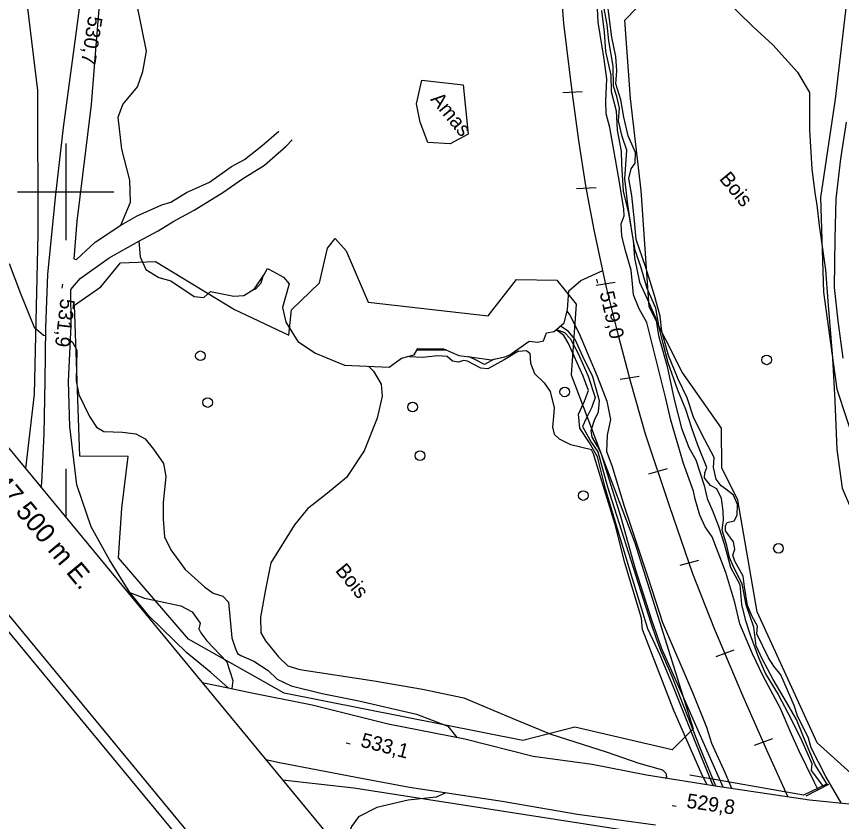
# Model space of a CAD drawing. Extents: x 347312 to 350503, y 6073086 to 6076432.
# Drawn here: x 347489.8 to 347660.7, y 6075069.6 to 6075236.3 of the extents above; entities that cross this region are included whole.
import ezdxf

# ---------------------------------------------------------------- set-up
doc = ezdxf.new("R2010")
doc.units = 0
for name, color, linetype in [('Level 1', 7, 'Continuous'), ('Level 19', 7, 'Continuous'), ('Level 2', 7, 'Continuous'), ('Level 21', 7, 'Continuous'), ('Level 23', 7, 'Continuous'), ('Level 3', 7, 'Continuous'), ('Level 36', 7, 'Continuous'), ('Level 37', 7, 'Continuous'), ('Level 44', 7, 'Continuous'), ('Level 54', 7, 'Continuous'), ('Level 57', 7, 'Continuous'), ('Level 60', 7, 'Continuous'), ('Level 61', 7, 'Continuous')]:
    doc.layers.add(name, color=color, linetype=linetype)

msp = doc.modelspace()

# ---------------------------------------------------------------- linework, layer by layer
at = {"layer": 'Level 1'}
for points in [[(347655.93, 6075076.19), (347655.06, 6075077.84), (347651.97, 6075084.14), (347650.08, 6075088.34), (347648.09, 6075092.99), (347644.52, 6075099.7), (347642.3, 6075104.3), (347639.65, 6075110.55), (347638.67, 6075114.96), (347636.76, 6075121.14), (347633.93, 6075128.58), (347632.5, 6075130.62), (347631.4, 6075133.06), (347630.39, 6075136.38), (347630.1, 6075138.01), (347628, 6075143.77), (347625.39, 6075152.72), (347624.34, 6075157.21), (347623.21, 6075161.64), (347620.39, 6075172.95), (347618.81, 6075175.8), (347617.61, 6075178.7), (347617.46, 6075180.98), (347617.14, 6075183.79), (347615.97, 6075187.78), (347615.24, 6075190.92), (347615.11, 6075193.35), (347615.71, 6075195.05), (347615.62, 6075196.44), (347614.75, 6075202.01), (347612.74, 6075213.32), (347611.98, 6075216.18), (347611.93, 6075218.81), (347612.15, 6075223.4), (347611.58, 6075227.48), (347610.32, 6075235.14), (347610.05, 6075240.8)], [(347538.74, 6075179.69), (347539.42, 6075179.9), (347540.5, 6075181.18), (347540.9, 6075182.54)], [(347603.87, 6075175.24), (347604.45, 6075174.43), (347606.37, 6075170.67), (347608.06, 6075166.71), (347610.1, 6075161.83), (347612.12, 6075156.67), (347612.86, 6075152.87), (347612.18, 6075149.64), (347612.07, 6075146.21), (347613.13, 6075143.33), (347615.71, 6075134.9), (347620.71, 6075120.01), (347623.67, 6075110.81), (347629.94, 6075096.17), (347632.8, 6075089.14), (347633.82, 6075085.85), (347636.62, 6075079.59), (347637.95, 6075076.47)], [(347562.73, 6075163.89), (347563.81, 6075162.83), (347565.38, 6075160.14), (347565.58, 6075157.66), (347564.56, 6075153.11), (347561.87, 6075146.39), (347558.2, 6075140.86), (347554.24, 6075137.61), (347550.13, 6075134.36), (347547.4, 6075131.07), (347542.49, 6075123.19), (347541.37, 6075117.63), (347540.39, 6075111.92), (347540.44, 6075108.66), (347541.38, 6075107.04), (347544.06, 6075103.67), (347546, 6075101.82), (347548.49, 6075101.08), (347563.9, 6075098.76), (347573.9, 6075097.02), (347582.5, 6075095.19), (347592.62, 6075090.9), (347600.51, 6075087.68), (347611.95, 6075084.06), (347618.75, 6075081.68), (347623.66, 6075080.27)], [(347623.66, 6075080.27), (347624.33, 6075079.63), (347624.47, 6075078.88), (347624.34, 6075078.64)]]:
    msp.add_lwpolyline(points, dxfattribs=at)
at = {"layer": 'Level 19'}
for points in [[(347494.95, 6075138.73), (347495.05, 6075139.75), (347495.55, 6075149.88), (347495.74, 6075160.89), (347495.9, 6075171.86), (347496.3, 6075182.97), (347497.99, 6075199.48), (347499.57, 6075213.33), (347502.07, 6075232.21), (347503.68, 6075244.29)], [(347506.95, 6075238.65), (347506.16, 6075229.38), (347505.25, 6075218.06), (347504.11, 6075208.49), (347502.32, 6075193.92), (347501.71, 6075186.1), (347502.23, 6075186.02), (347506.12, 6075189.6), (347511.43, 6075193.13), (347514.84, 6075195.01), (347519.93, 6075197.3), (347521.76, 6075197.89), (347525.02, 6075199.88), (347529.79, 6075202.03), (347534.36, 6075205.22), (347537.02, 6075206.68), (347540.63, 6075209.5), (347544.14, 6075212.53)], [(347661.06, 6075165.55), (347660.02, 6075173.31), (347659.27, 6075180.18), (347659.41, 6075190.24), (347659.6, 6075198.56), (347660.63, 6075206.85), (347661.76, 6075214.4)], [(347533.65, 6075097.27), (347530.06, 6075100.44), (347525.08, 6075104.56), (347517.21, 6075112.2), (347513.29, 6075117), (347509.11, 6075123.77), (347505.29, 6075130.63), (347502.29, 6075139.33), (347500.83, 6075151.38), (347500.59, 6075160.73), (347501.15, 6075172.35), (347501.05, 6075179.79), (347502.99, 6075182.07), (347509.03, 6075186.3), (347515.18, 6075189.81), (347519.18, 6075191.89), (347522.4, 6075193.92), (347526.65, 6075196.23), (347532.58, 6075199.84), (347536.6, 6075202.7), (347541.18, 6075205.52), (347545.69, 6075209.49), (347546.93, 6075210.78)]]:
    msp.add_lwpolyline(points, dxfattribs=at)
at = {"layer": 'Level 2'}
for points in [[(347633.33, 6075243.17), (347642.4, 6075234.25), (347646.52, 6075230.44), (347651.63, 6075224.8), (347654.1, 6075220.56), (347654.08, 6075219.61), (347654.12, 6075216.99), (347654.09, 6075212.83), (347654.56, 6075204.7), (347655.3, 6075199.31), (347655.62, 6075197.31)], [(347615.82, 6075202.67), (347616.03, 6075205.64), (347616.24, 6075208.61), (347615.33, 6075211.47), (347614.54, 6075214.68), (347614.72, 6075217.36), (347614.21, 6075219.75), (347613.53, 6075221.85), (347613.42, 6075226.02), (347612.52, 6075231.28), (347612.18, 6075234.6), (347611.32, 6075239.49)], [(347615.62, 6075215.45), (347615.01, 6075219.07), (347614.01, 6075222.37), (347614.19, 6075225.05), (347613.96, 6075228.06), (347613.17, 6075232.06), (347612.2, 6075239.51)], [(347610.99, 6075237.52), (347611.6, 6075233.08), (347611.87, 6075229.04), (347612.96, 6075224.19), (347613, 6075220.75), (347614.02, 6075216.78), (347614.29, 6075212.74), (347615.06, 6075208.43), (347615.17, 6075205.71), (347615.52, 6075200.13), (347616.63, 6075195.57), (347617.56, 6075189.93), (347617.88, 6075186.32), (347618.87, 6075181.26), (347620.77, 6075177.21), (347622.28, 6075173.78), (347622.82, 6075170.22), (347624.64, 6075163.84), (347626.05, 6075156.99), (347627.62, 6075151.07), (347629.08, 6075147.06), (347630.53, 6075144.51), (347632.3, 6075139.16), (347632.93, 6075136.47), (347634.08, 6075133.8), (347635.26, 6075130.77), (347636.45, 6075127.08), (347637.76, 6075122.28), (347639.7, 6075118.66), (347640.05, 6075114.54), (347640.78, 6075111.4), (347641.8, 6075108.23), (347643.56, 6075103.54), (347645.01, 6075100.18), (347647.62, 6075095.92), (347650.3, 6075090.77), (347652.53, 6075086.32), (347654.59, 6075081.59), (347654.45, 6075080.15), (347657.04, 6075076.76)], [(347660.68, 6075073.44), (347657.52, 6075078.93), (347654.48, 6075084.83), (347653.89, 6075086.83), (347651.59, 6075091.51), (347650.91, 6075093.62), (347648.14, 6075100), (347646.69, 6075101.74), (347645.61, 6075103.52), (347643.22, 6075108.48), (347643.37, 6075110.07), (347642.24, 6075112.07), (347641.28, 6075114.34), (347640.62, 6075118.19), (347640.39, 6075120.4), (347638.63, 6075123.48), (347638.24, 6075124.75), (347638.66, 6075126.03), (347638.36, 6075127.51), (347636.74, 6075129.78), (347636.69, 6075130.8), (347637.05, 6075131.5), (347638.48, 6075131.87), (347639.11, 6075133.05), (347639.17, 6075135.23), (347638.33, 6075137.2), (347636.76, 6075138.44), (347635.79, 6075139.12), (347634.75, 6075140.53), (347634.25, 6075142.9), (347634.37, 6075145.01), (347632.44, 6075148.61), (347630.15, 6075153.12), (347628.79, 6075157.33), (347626.89, 6075161.22), (347624.93, 6075166.14), (347623.5, 6075171.08), (347623.14, 6075174.25), (347622, 6075178.5), (347620.21, 6075184.35), (347618.2, 6075190.15), (347617.83, 6075193.97), (347617.31, 6075199.27), (347616.68, 6075202.75), (347617.17, 6075204.74), (347618.02, 6075205.97), (347618.08, 6075208.15), (347616.57, 6075211.57), (347615.62, 6075215.45)], [(347657.83, 6075077.17), (347657.82, 6075077.18), (347655.28, 6075081.36), (347653.48, 6075085.61), (347651.39, 6075090.7), (347648.87, 6075095.17), (347646.59, 6075099.03), (347644.27, 6075103.26), (347643.06, 6075106), (347642.55, 6075109.85), (347641, 6075114.44), (347640.17, 6075118.83), (347638.43, 6075122.2), (347637.52, 6075124.26), (347636.98, 6075126.77), (347636.01, 6075129.94), (347636.28, 6075132.03), (347636.23, 6075133.86), (347635.9, 6075136.52), (347634.91, 6075138.51), (347633.58, 6075139.15), (347632.33, 6075140.79), (347632.43, 6075141.81), (347632.83, 6075142.94), (347631, 6075147.56), (347629.71, 6075151.03), (347628.46, 6075154.95), (347626.86, 6075158.96), (347624.83, 6075164.62), (347623.81, 6075168.59), (347622.95, 6075171.88), (347622.3, 6075175.88), (347620.49, 6075179.98), (347619.2, 6075184.26), (347618.01, 6075187.95), (347617.39, 6075191.43), (347616.49, 6075197.36), (347615.82, 6075202.67)], [(347655.62, 6075197.31), (347656.09, 6075193.04), (347657.42, 6075183.88), (347657.9, 6075177.35), (347658.9, 6075165.52), (347659.38, 6075156.73), (347659.74, 6075146.64), (347660.89, 6075138.66), (347662.63, 6075134.64), (347667.1, 6075128.31), (347674.15, 6075114.39), (347676.24, 6075110.11), (347679.62, 6075103.16), (347681.32, 6075097.09), (347681.67, 6075091.52), (347681.75, 6075088.52), (347682.24, 6075086.84)], [(347488.27, 6075185.16), (347490.66, 6075178.93), (347493.5, 6075172), (347495.4, 6075170.3), (347495.88, 6075170.23)], [(347601.7, 6075171.52), (347603.36, 6075170.86), (347604.5, 6075169.66), (347606.18, 6075166.51), (347608.23, 6075161.8), (347609.73, 6075157.42), (347609.02, 6075155.38), (347607.84, 6075153.08), (347607.09, 6075151.4), (347608.84, 6075148.17), (347610.27, 6075146.14), (347612.29, 6075138.88), (347615.56, 6075128.5), (347621.22, 6075110.76), (347622.39, 6075107.26), (347623.26, 6075105.1), (347625.61, 6075099.7), (347631.35, 6075085.08), (347634.63, 6075076.97)], [(347636.22, 6075076.73), (347627.91, 6075095.51), (347623.52, 6075105.37), (347621.46, 6075111.31), (347618.05, 6075121.86), (347615.04, 6075132.74), (347612, 6075142.52), (347610.98, 6075145.68), (347610.21, 6075147.33), (347609.06, 6075149.19), (347608.86, 6075150.56), (347609.58, 6075152.68), (347610.41, 6075154.43), (347610.63, 6075156.75), (347609.19, 6075161.7), (347607.17, 6075165.91), (347605.59, 6075169.42), (347604.13, 6075171.16), (347602.51, 6075172.21)], [(347634.18, 6075077.04), (347633.88, 6075077.67), (347630.55, 6075085.85), (347626.04, 6075097.06), (347623.18, 6075104.03), (347620.62, 6075109.51), (347617.14, 6075120.76), (347614.53, 6075129.53), (347611.87, 6075138.52), (347610.22, 6075145.15), (347608.51, 6075148.01), (347606.53, 6075151.03), (347606.22, 6075153.97), (347607.5, 6075156.62), (347608.31, 6075158.88), (347607.19, 6075161.82), (347604.11, 6075168.74), (347603.23, 6075170.28), (347601.86, 6075171.28), (347601.44, 6075171.29)], [(347500.5, 6075169.54), (347501.43, 6075168.88), (347502.29, 6075167.2), (347502.19, 6075160.77), (347502.73, 6075158.04), (347504.92, 6075153.49), (347506.38, 6075151.26), (347507.9, 6075150.39), (347511.75, 6075150.25), (347514.56, 6075149.91), (347516.5, 6075148.86), (347518.19, 6075146.68), (347520.24, 6075143.74), (347520.72, 6075141.08), (347520.2, 6075135.63), (347520.23, 6075132.23), (347520.47, 6075128.58), (347521.81, 6075125.85), (347524.78, 6075121.81), (347528.74, 6075118.18), (347530.58, 6075116.92), (347532.57, 6075116.3), (347533.76, 6075115.03), (347534.44, 6075107.65), (347535.12, 6075105.56), (347535.58, 6075104.36), (347536.28, 6075104), (347539.01, 6075102.8), (347541.96, 6075100.86), (347543.83, 6075099.09), (347546.69, 6075097.73), (347553.11, 6075096.11), (347560.77, 6075094.6), (347572.69, 6075091.8), (347579.17, 6075089.31), (347581.05, 6075087.02)], [(347593.84, 6075166.99), (347590.87, 6075165.24), (347587.47, 6075163.37), (347586.01, 6075163.51), (347583.22, 6075164.93), (347582.43, 6075165.08), (347581.37, 6075164.74), (347580.14, 6075164.93), (347579.06, 6075165.9), (347577.1, 6075166.01), (347573.91, 6075165.66), (347571.22, 6075165.84), (347570.8, 6075165.87)], [(347578.94, 6075167.2), (347574.69, 6075167.19), (347572.77, 6075167.22)], [(347593.84, 6075166.99), (347595.45, 6075167.14), (347596.2, 6075166.56), (347596.29, 6075164.51), (347597.12, 6075162.4), (347599.13, 6075160.47), (347600.35, 6075158.68), (347601.2, 6075155.26), (347601.1, 6075153.45), (347600.89, 6075151.29), (347601.19, 6075149.81)], [(347588.81, 6075165.34), (347586.8, 6075164.23), (347584.91, 6075165.21), (347583.45, 6075165.88)], [(347632.87, 6075077.25), (347631.66, 6075079.68), (347626, 6075092.58), (347619.53, 6075109.33), (347619.32, 6075111.68), (347615.87, 6075123.2), (347613.84, 6075131.1), (347611.39, 6075139.18), (347609.38, 6075145.77), (347608.94, 6075146.57), (347604.64, 6075147.59), (347602.34, 6075148.75), (347601.19, 6075149.81)], [(347512.73, 6075117.21), (347516.36, 6075115.86), (347518.66, 6075115.38), (347523.86, 6075114.24), (347526.22, 6075113), (347527.89, 6075110.68), (347527.56, 6075109.48), (347527.99, 6075108.64), (347529.22, 6075107.01), (347533.39, 6075102.64), (347534.63, 6075098.8), (347534.39, 6075097.12)], [(347578.78, 6075075.56), (347576.74, 6075074.61), (347570.99, 6075074), (347564.5, 6075072.51), (347560.66, 6075070.56), (347559.23, 6075068.6), (347558.36, 6075066.29), (347559.36, 6075063.01), (347559.49, 6075060.63)]]:
    msp.add_lwpolyline(points, dxfattribs=at)
at = {"layer": 'Level 21'}
for points in [[(347528.31, 6075098.36), (347533.65, 6075097.27), (347537.88, 6075096.41), (347551.07, 6075093.73), (347566.84, 6075089.81), (347582.67, 6075086.7), (347596.87, 6075083.14), (347609.07, 6075081.46), (347620.35, 6075079.29), (347635.05, 6075076.9), (347654.09, 6075074.11), (347663.73, 6075073.12), (347677.31, 6075071.33), (347690.54, 6075069.7), (347705.83, 6075067.75)], [(347541.48, 6075082.43), (347544.27, 6075081.8), (347560.21, 6075078.78), (347571.24, 6075076.7), (347590.42, 6075073.8), (347606.01, 6075071.15), (347622.21, 6075068.92)], [(347657.51, 6075077.29), (347652.87, 6075075.05), (347629.29, 6075079.19)]]:
    msp.add_lwpolyline(points, dxfattribs=at)
at = {"layer": 'Level 23'}
for p, q in [((347606.99, 6075220.7), (347602.98, 6075220.52)), ((347609.88, 6075200.82), (347605.85, 6075200.63)), ((347613.87, 6075181.21), (347609.91, 6075180.61)), ((347618.84, 6075161.73), (347614.86, 6075161.13)), ((347624.64, 6075142.61), (347620.78, 6075141.55)), ((347631.13, 6075123.65), (347627.27, 6075122.59)), ((347638.45, 6075105.08), (347634.69, 6075103.7)), ((347646.43, 6075086.7), (347642.67, 6075085.32))]:
    msp.add_line(p, q, dxfattribs=at)
msp.add_lwpolyline([(347649.65, 6075074.76), (347645.55, 6075083.77), (347640.35, 6075095.46), (347634.42, 6075109.47), (347629.97, 6075120.9), (347625.1, 6075134.97), (347620.11, 6075149.82), (347617.03, 6075160.76), (347614.58, 6075169.97), (347612.1, 6075179.92), (347611.29, 6075183.69), (347609.47, 6075192.12), (347607.77, 6075201.22), (347606.35, 6075210.63), (347605.03, 6075220.27), (347603.22, 6075234.88), (347602.4, 6075245.62)], dxfattribs=at)
at = {"layer": 'Level 3'}
for p, q in [((347609.98, 6075181.9), (347610.17, 6075181.12)), ((347499.32, 6075180.86), (347499.23, 6075180.06)), ((347558.14, 6075085.9), (347558.91, 6075085.7)), ((347625.66, 6075072.93), (347626.45, 6075072.81))]:
    msp.add_line(p, q, dxfattribs=at)
at = {"layer": 'Level 36'}
for centre in [(347527.92, 6075166.04), (347645.23, 6075165.2), (347603.4, 6075158.57), (347529.42, 6075156.37), (347571.87, 6075155.43), (347573.42, 6075145.36), (347607.24, 6075137.11), (347647.68, 6075126.16)]:
    msp.add_circle(centre, 1, dxfattribs=at)
at = {"layer": 'Level 37'}
msp.add_lwpolyline([(347653.44, 6075074.89), (347658.14, 6075077.33)], dxfattribs=at)
at = {"layer": 'Level 44'}
for points in [[(347591.92, 6075521.69), (347587.38, 6075506.98), (347575.29, 6075488.09), (347555.44, 6075453.74), (347540.11, 6075421.18), (347527.95, 6075396.52), (347518.95, 6075375.18), (347512.3, 6075341.71), (347510.51, 6075303.72), (347504.98, 6075294.44), (347491.46, 6075286.09), (347466.62, 6075301.65), (347465.32, 6075312.56), (347458.07, 6075310.52), (347465.28, 6075289.97), (347479.88, 6075275.48), (347491.13, 6075246.07), (347494.15, 6075220.98), (347494.24, 6075191.28), (347493.44, 6075158.09), (347491.65, 6075142.72)], [(347663.38, 6075078.96), (347655.69, 6075085.87), (347643.3, 6075112.99), (347639.27, 6075136.14), (347635.92, 6075142.82), (347635.86, 6075151.07), (347627.7, 6075162.63), (347620.86, 6075176.17), (347619.25, 6075200.31), (347617.02, 6075219.34), (347615.82, 6075235.53), (347620.73, 6075240.67)], [(347661.97, 6075241.1), (347659.42, 6075219.17), (347656.4, 6075198.84), (347657.02, 6075179.24), (347659.76, 6075159.13), (347665.77, 6075140.89), (347675.47, 6075127.09), (347686.29, 6075113.66), (347686.99, 6075104.69), (347683.39, 6075092.09), (347675.2, 6075082.23), (347666.58, 6075079.78), (347663.38, 6075078.96)], [(347625.67, 6075084.43), (347605.46, 6075089.16), (347594.74, 6075086.41), (347545.28, 6075096.18), (347525.47, 6075107.34), (347510.91, 6075124.22), (347511.66, 6075134.48), (347512.92, 6075145.19), (347502.93, 6075145.29), (347501.82, 6075176.51), (347507.26, 6075180.3), (347511.34, 6075185.33), (347518.62, 6075185.59), (347535.01, 6075175.65), (347546.25, 6075170.29), (347546.8, 6075175.59), (347552.56, 6075181.17), (347554.22, 6075188.36), (347555.83, 6075190.35), (347558.08, 6075187.75), (347562.68, 6075177.15), (347587.52, 6075174.32), (347593.43, 6075181.86), (347601.73, 6075181.73), (347605.76, 6075176.71), (347604.75, 6075162.12), (347617.92, 6075127.28), (347630.03, 6075088.8), (347625.67, 6075084.43)], [(347544.92, 6075078.26), (347559.71, 6075076.54), (347622.24, 6075066.85), (347627.4, 6075064.54), (347625.58, 6075031.69), (347630.6, 6075013.21), (347646.69, 6074990.37), (347654.9, 6074974.53), (347660.68, 6074961.24), (347649.27, 6074960.5), (347648.94, 6074964.38), (347653.39, 6074969.31), (347650.46, 6074981.32), (347642.95, 6074991.09), (347620.93, 6074994.8), (347608.9, 6075007.16), (347593.29, 6075028.96), (347585.3, 6075029.39)]]:
    msp.add_lwpolyline(points, dxfattribs=at)
at = {"layer": 'Level 54'}
for points in [[(347511.43, 6075193.13), (347513.43, 6075197.86), (347513.27, 6075202.4), (347511.64, 6075208.82), (347510.87, 6075215.46), (347511.87, 6075218.06), (347514.85, 6075221.75), (347515.96, 6075224.9), (347516.76, 6075229.12), (347514.73, 6075238.97)], [(347515.18, 6075189.81), (347515.41, 6075186.53), (347516.6, 6075183.94), (347519.3, 6075182.28), (347521.8, 6075181.57), (347526.65, 6075178.3), (347528.62, 6075178.11), (347530, 6075179.38), (347534.86, 6075178.37), (347536.93, 6075178.5), (347539.1, 6075179.92), (347541.13, 6075182.88), (347541.79, 6075184.13), (347543.15, 6075183.42), (347545.13, 6075182.34), (347546.28, 6075180.92), (347544.92, 6075176.05), (347545.58, 6075173.01), (347548.12, 6075169.02), (347551.74, 6075166.57), (347557.78, 6075164.1), (347567.01, 6075163.7), (347569.61, 6075165.57), (347572.21, 6075166.22), (347572.95, 6075167.54), (347578.29, 6075167.47), (347581.48, 6075166.14), (347584.2, 6075165.78), (347588.17, 6075165.2), (347590.97, 6075165.8), (347592.05, 6075166.21), (347596.06, 6075169.07), (347597.83, 6075168.85), (347598.99, 6075169.17), (347599.59, 6075170.83), (347601.19, 6075171.08), (347603.27, 6075172.86), (347603.95, 6075175.58), (347604.23, 6075179.47), (347606.76, 6075181.64), (347611.29, 6075183.69)]]:
    msp.add_lwpolyline(points, dxfattribs=at)
at = {"layer": 'Level 57'}
msp.add_lwpolyline([(347573.8, 6075223.11), (347582.36, 6075222.14), (347583.42, 6075211.96), (347579.69, 6075209.96), (347575.06, 6075210.22), (347573.41, 6075214.42), (347572.71, 6075218.22), (347573.8, 6075223.11)], dxfattribs=at)
at = {"layer": 'Level 60'}
msp.add_line((347500, 6075142.62), (347500, 6075132.62), dxfattribs=at)
for points in [[(349159.76, 6073089.49), (347315.28, 6075321.63), (348655.04, 6076428.72), (350499.52, 6074196.58)], [(348779.44, 6073584.28), (350085.28, 6074663.34), (348652.09, 6076397.74), (347346.25, 6075318.68)]]:
    msp.add_lwpolyline(points, close=True, dxfattribs=at)
msp.add_lwpolyline([(347312.14, 6075321.93), (349159.46, 6073086.35)], dxfattribs=at)
at = {"layer": 'Level 61'}
for p, q in [((347500, 6075210), (347500, 6075190)), ((347490, 6075200), (347510, 6075200))]:
    msp.add_line(p, q, dxfattribs=at)

# ---------------------------------------------------------------- texts
at = {"layer": 'Level 3'}
for s, rotation, p in [('530,7', 261.1687, (347504.7, 6075236.54)), ('519,0', 283.0806, (347610.6, 6075179.09)), ('531,9', 263.2702, (347498.95, 6075178)), ('533,1', 345.3564, (347560.92, 6075085.14)), ('529,8', 351.6759, (347628.5, 6075072.48))]:
    msp.add_text(s, height=3, rotation=rotation, dxfattribs=at).set_placement(p)
at = {"layer": 'Level 44'}
for p in [(347635.28, 6075202.63), (347555.72, 6075121.52)]:
    msp.add_text('Bois', height=3, rotation=309.568, dxfattribs=at).set_placement(p)
at = {"layer": 'Level 57'}
msp.add_text('Amas', height=3, rotation=309.568, dxfattribs=at).set_placement((347575.46, 6075219.09))
at = {"layer": 'Level 61'}
msp.add_text('347 500 m E. ', height=4, rotation=309.813, dxfattribs=at).set_placement((347482.79, 6075141.75))

doc.saveas('drawing.dxf')
